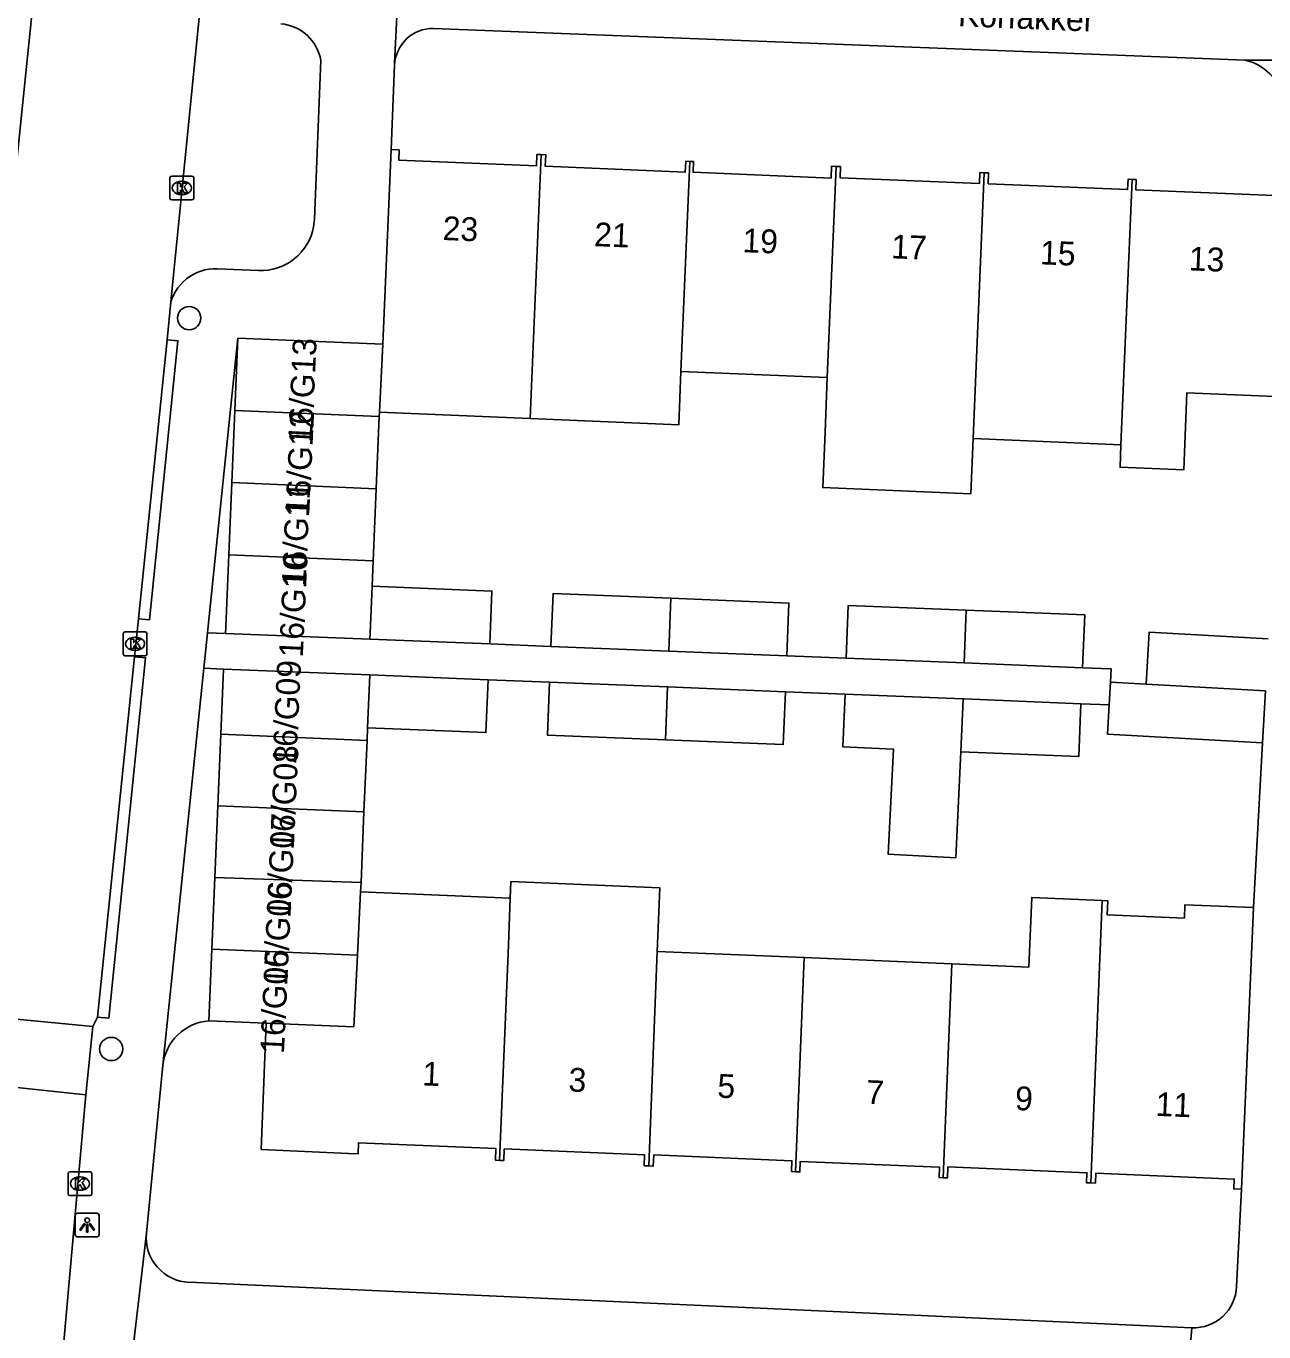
# Model space of a CAD drawing. Extents: x 161355 to 162026, y 386504 to 387459.
# Drawn here: x 161816.9 to 161868.9, y 386938.8 to 386993.6 of the extents above; entities that cross this region are included whole.
import ezdxf

# ---------------------------------------------------------------- set-up
doc = ezdxf.new("R2010")
doc.units = 0
for name, color, linetype in [('IMGEO_Boom', 7, 'Continuous'), ('IMGEO_Kolk', 7, 'Continuous'), ('IMGEO_Lichtpunt', 7, 'Continuous'), ('IMGEO_Muur', 7, 'Continuous'), ('IMGEO_Openbare_ruimte_label', 7, 'Continuous'), ('IMGEO_Pand', 7, 'Continuous'), ('IMGEO_Pand_nummerreeks', 7, 'Continuous'), ('IMGEO_Rijbaan_lokaal_open', 7, 'Continuous'), ('IMGEO_Voetpad_open', 7, 'Continuous')]:
    doc.layers.add(name, color=color, linetype=linetype)

msp = doc.modelspace()

# ---------------------------------------------------------------- linework, layer by layer
at = {"layer": 'IMGEO_Boom'}
for centre in [(161823.778, 386981.376), (161820.503, 386950.687)]:
    msp.add_circle(centre, 0.489, dxfattribs=at)
at = {"layer": 'IMGEO_Kolk'}
for p, q in [((161822.969, 386986.413), (161822.969, 386987.265)), ((161823.044, 386987.339), (161823.896, 386987.339)), ((161823.457, 386987.119), (161823.482, 386987.119)), ((161823.97, 386987.265), (161823.97, 386986.413)), ((161823.48, 386986.559), (161823.455, 386986.559)), ((161823.896, 386986.339), (161823.044, 386986.339)), ((161821.005, 386967.273), (161821.005, 386968.125)), ((161821.08, 386968.199), (161821.932, 386968.199)), ((161821.493, 386967.979), (161821.518, 386967.979)), ((161822.006, 386968.125), (161822.006, 386967.273)), ((161821.516, 386967.419), (161821.491, 386967.419)), ((161821.932, 386967.199), (161821.08, 386967.199)), ((161818.689, 386944.607), (161818.689, 386945.459)), ((161818.764, 386945.533), (161819.616, 386945.533)), ((161819.69, 386945.459), (161819.69, 386944.607)), ((161819.177, 386945.313), (161819.202, 386945.313)), ((161819.616, 386944.533), (161818.764, 386944.533)), ((161819.2, 386944.753), (161819.175, 386944.753))]:
    msp.add_line(p, q, dxfattribs=at)
for points in [[(161822.969, 386986.413), (161822.969, 386987.265)], [(161823.044, 386987.339), (161823.896, 386987.339)], [(161823.29, 386987.039), (161823.413, 386987.039), (161823.413, 386986.888), (161823.543, 386987.039), (161823.707, 386987.039), (161823.561, 386986.888), (161823.714, 386986.639), (161823.562, 386986.639), (161823.477, 386986.803), (161823.413, 386986.736), (161823.413, 386986.639), (161823.29, 386986.639), (161823.29, 386987.039)], [(161823.97, 386987.265), (161823.97, 386986.413)], [(161823.896, 386986.339), (161823.044, 386986.339)], [(161821.005, 386967.273), (161821.005, 386968.125)], [(161821.08, 386968.199), (161821.932, 386968.199)], [(161821.326, 386967.899), (161821.449, 386967.899), (161821.449, 386967.748), (161821.579, 386967.899), (161821.743, 386967.899), (161821.597, 386967.748), (161821.75, 386967.499), (161821.598, 386967.499), (161821.513, 386967.663), (161821.449, 386967.596), (161821.449, 386967.499), (161821.326, 386967.499), (161821.326, 386967.899)], [(161822.006, 386968.125), (161822.006, 386967.273)], [(161821.932, 386967.199), (161821.08, 386967.199)], [(161818.689, 386944.607), (161818.689, 386945.459)], [(161818.764, 386945.533), (161819.616, 386945.533)], [(161819.69, 386945.459), (161819.69, 386944.607)], [(161819.01, 386945.233), (161819.133, 386945.233), (161819.133, 386945.082), (161819.263, 386945.233), (161819.427, 386945.233), (161819.281, 386945.082), (161819.434, 386944.833), (161819.282, 386944.833), (161819.197, 386944.997), (161819.133, 386944.93), (161819.133, 386944.833), (161819.01, 386944.833), (161819.01, 386945.233)], [(161819.616, 386944.533), (161818.764, 386944.533)]]:
    msp.add_lwpolyline(points, dxfattribs=at)
for centre, start, end in [((161823.046, 386987.263), 91.552, 178.448), ((161823.046, 386987.263), 91.552, 178.448), ((161823.894, 386987.263), 1.552, 88.448), ((161823.894, 386987.263), 1.552, 88.448), ((161823.046, 386986.415), 181.552, 268.448), ((161823.046, 386986.415), 181.552, 268.448), ((161823.894, 386986.415), 271.552, 358.448), ((161823.894, 386986.415), 271.552, 358.448), ((161821.082, 386968.123), 91.552, 178.448), ((161821.082, 386968.123), 91.552, 178.448), ((161821.93, 386968.123), 1.552, 88.448), ((161821.93, 386968.123), 1.552, 88.448), ((161821.082, 386967.275), 181.552, 268.448), ((161821.082, 386967.275), 181.552, 268.448), ((161821.93, 386967.275), 271.552, 358.448), ((161821.93, 386967.275), 271.552, 358.448), ((161818.766, 386945.457), 91.552, 178.448), ((161818.766, 386945.457), 91.552, 178.448), ((161819.614, 386945.457), 1.552, 88.448), ((161819.614, 386945.457), 1.552, 88.448), ((161818.766, 386944.609), 181.552, 268.448), ((161818.766, 386944.609), 181.552, 268.448), ((161819.614, 386944.609), 271.552, 358.448), ((161819.614, 386944.609), 271.552, 358.448)]:
    msp.add_arc(centre, 0.0765, start, end, dxfattribs=at)
for centre, major_axis, ratio, start_param, end_param in [((161823.456, 386986.839), (-0.387, 0.002), 0.722429, 4.712389, 7.853982), ((161823.481, 386986.839), (-0.39, 0.002), 0.717154, 1.570796, 4.712389), ((161821.492, 386967.699), (-0.387, 0.002), 0.722429, 4.712389, 7.853982), ((161821.517, 386967.699), (-0.39, 0.002), 0.717154, 1.570796, 4.712389), ((161819.176, 386945.033), (-0.387, 0.002), 0.722429, 4.712389, 7.853982), ((161819.201, 386945.033), (-0.39, 0.002), 0.717154, 1.570796, 4.712389)]:
    msp.add_ellipse(centre, major_axis=major_axis, ratio=ratio, start_param=start_param, end_param=end_param, dxfattribs=at)
at = {"layer": 'IMGEO_Lichtpunt'}
for p, q in [((161818.995, 386943.699), (161818.995, 386942.892)), ((161818.995, 386943.699), (161818.995, 386942.892)), ((161819.897, 386943.794), (161819.089, 386943.794)), ((161819.897, 386943.794), (161819.089, 386943.794)), ((161819.991, 386942.892), (161819.991, 386943.699)), ((161819.991, 386942.892), (161819.991, 386943.699)), ((161819.089, 386942.798), (161819.897, 386942.798)), ((161819.089, 386942.798), (161819.897, 386942.798))]:
    msp.add_line(p, q, dxfattribs=at)
for points in [[(161819.369, 386943.363), (161819.408, 386943.335), (161819.22, 386943.073), (161819.182, 386943.1), (161819.369, 386943.363)], [(161819.471, 386943.315), (161819.518, 386943.315), (161819.518, 386942.993), (161819.471, 386942.993), (161819.471, 386943.315)], [(161819.581, 386943.335), (161819.619, 386943.362), (161819.806, 386943.1), (161819.767, 386943.072), (161819.581, 386943.335)]]:
    msp.add_lwpolyline(points, dxfattribs=at)
msp.add_circle((161819.494, 386943.497), 0.0994, dxfattribs=at)
for centre, start, end in [((161819.089, 386943.699), 90, 180), ((161819.089, 386943.699), 90, 180), ((161819.897, 386943.699), 0, 90), ((161819.897, 386943.699), 0, 90), ((161819.089, 386942.892), 180, 270), ((161819.089, 386942.892), 180, 270), ((161819.897, 386942.892), 270, 0), ((161819.897, 386942.892), 270, 360)]:
    msp.add_arc(centre, 0.0946, start, end, dxfattribs=at)
at = {"layer": 'IMGEO_Muur'}
msp.add_lwpolyline([(161868.857, 386963.548), (161868.478, 386956.623)], dxfattribs=at)
at = {"layer": 'IMGEO_Pand'}
for points in [[(161832.261, 386988.454), (161831.916, 386980.276)], [(161832.261, 386988.454), (161832.595, 386988.44), (161832.577, 386988.013), (161838.362, 386987.769), (161838.382, 386988.249), (161838.565, 386988.241)], [(161838.565, 386988.241), (161838.099, 386977.154)], [(161838.565, 386988.241), (161838.752, 386988.233), (161838.732, 386987.75), (161844.614, 386987.501), (161844.634, 386987.963), (161844.8, 386987.956)], [(161844.429, 386979.135), (161844.8, 386987.956)], [(161844.8, 386987.956), (161844.963, 386987.949), (161844.944, 386987.501), (161850.74, 386987.257), (161850.76, 386987.751), (161850.948, 386987.743)], [(161850.948, 386987.743), (161850.575, 386978.876)], [(161857.17, 386987.477), (161856.986, 386987.484), (161856.966, 386987.021), (161851.115, 386987.267), (161851.135, 386987.735), (161850.948, 386987.743)], [(161856.7, 386976.322), (161857.17, 386987.477)], [(161857.17, 386987.477), (161857.356, 386987.469), (161857.337, 386987.016), (161863.193, 386986.769), (161863.212, 386987.208), (161863.38, 386987.201)], [(161863.38, 386987.201), (161862.912, 386976.06)], [(161863.38, 386987.201), (161863.551, 386987.193), (161863.533, 386986.763), (161869.344, 386986.518), (161869.363, 386986.974), (161869.762, 386986.958)], [(161825.696, 386977.501), (161825.824, 386980.533)], [(161825.824, 386980.533), (161831.916, 386980.276)], [(161831.916, 386980.276), (161831.768, 386977.421)], [(161838.099, 386977.154), (161844.338, 386976.891), (161844.429, 386979.135)], [(161844.429, 386979.135), (161850.575, 386978.876)], [(161850.575, 386978.876), (161850.484, 386976.584), (161850.386, 386974.259), (161856.602, 386973.997), (161856.7, 386976.322)], [(161862.912, 386976.06), (161862.874, 386975.114), (161865.549, 386975.001), (161865.685, 386978.24), (161869.388, 386978.084)], [(161825.696, 386977.501), (161825.568, 386974.47)], [(161831.761, 386977.245), (161825.696, 386977.501)], [(161831.633, 386974.213), (161831.761, 386977.245)], [(161831.768, 386977.421), (161831.761, 386977.245)], [(161831.768, 386977.421), (161838.099, 386977.154)], [(161862.912, 386976.06), (161856.7, 386976.322)], [(161825.568, 386974.47), (161825.44, 386971.438)], [(161825.568, 386974.47), (161831.633, 386974.213)], [(161831.505, 386971.182), (161831.633, 386974.213)], [(161825.44, 386971.438), (161825.312, 386968.406), (161825.301, 386968.137)], [(161825.44, 386971.438), (161831.505, 386971.182)], [(161831.46, 386970.113), (161831.505, 386971.182)], [(161831.46, 386970.113), (161831.377, 386968.15), (161831.366, 386967.895)], [(161836.407, 386967.693), (161836.496, 386969.911), (161831.46, 386970.113)], [(161844.009, 386969.611), (161839.063, 386969.808), (161838.974, 386967.59)], [(161844.009, 386969.611), (161843.92, 386967.392)], [(161848.877, 386967.194), (161848.966, 386969.412), (161844.009, 386969.611)], [(161856.417, 386969.114), (161851.461, 386969.312), (161851.372, 386967.094)], [(161856.417, 386969.114), (161856.328, 386966.896)], [(161861.303, 386966.697), (161861.392, 386968.915), (161856.417, 386969.114)], [(161825.301, 386968.137), (161831.366, 386967.895)], [(161831.366, 386967.895), (161836.407, 386967.693)], [(161869.1, 386967.915), (161864.098, 386968.193), (161863.977, 386966.01)], [(161838.974, 386967.59), (161843.92, 386967.392)], [(161843.92, 386967.392), (161848.877, 386967.194)], [(161851.372, 386967.094), (161856.328, 386966.896)], [(161856.328, 386966.896), (161861.303, 386966.697)], [(161825.11, 386963.905), (161825.225, 386966.641)], [(161831.361, 386966.394), (161825.225, 386966.641)], [(161831.361, 386966.394), (161831.269, 386964.175)], [(161831.269, 386964.175), (161836.243, 386963.974), (161836.333, 386966.193)], [(161836.333, 386966.193), (161831.361, 386966.394)], [(161838.911, 386966.088), (161838.821, 386963.87), (161843.777, 386963.67)], [(161843.867, 386965.888), (161838.911, 386966.088)], [(161843.777, 386963.67), (161843.867, 386965.888)], [(161843.777, 386963.67), (161848.732, 386963.47), (161848.822, 386965.688)], [(161848.822, 386965.688), (161843.867, 386965.888)], [(161862.475, 386966.093), (161862.422, 386965.138)], [(161863.977, 386966.01), (161862.475, 386966.093)], [(161863.977, 386966.01), (161868.979, 386965.732)], [(161868.979, 386965.732), (161868.857, 386963.548)], [(161851.325, 386965.587), (161851.235, 386963.368), (161853.355, 386963.283), (161853.137, 386958.865), (161855.978, 386958.717), (161856.191, 386963.168)], [(161856.281, 386965.386), (161851.325, 386965.587)], [(161856.191, 386963.168), (161856.281, 386965.386)], [(161856.191, 386963.168), (161861.138, 386962.968), (161861.227, 386965.186)], [(161861.227, 386965.186), (161856.334, 386965.384), (161856.281, 386965.386)], [(161862.422, 386965.138), (161862.354, 386963.909), (161868.857, 386963.548)], [(161831.247, 386963.646), (161831.269, 386964.175)], [(161824.983, 386960.897), (161825.11, 386963.905)], [(161825.11, 386963.905), (161831.247, 386963.646)], [(161831.247, 386963.646), (161831.12, 386960.638)], [(161824.856, 386957.888), (161824.983, 386960.897)], [(161824.983, 386960.897), (161831.12, 386960.638)], [(161831.12, 386960.638), (161830.995, 386957.674)], [(161824.856, 386957.888), (161824.729, 386954.88)], [(161830.995, 386957.674), (161824.856, 386957.888)], [(161830.976, 386957.291), (161830.995, 386957.674)], [(161843.438, 386954.787), (161843.551, 386957.453), (161837.293, 386957.717), (161837.264, 386957.025)], [(161830.841, 386954.622), (161830.976, 386957.291)], [(161837.264, 386957.025), (161830.976, 386957.291)], [(161836.818, 386946.012), (161837.184, 386955.051), (161837.264, 386957.025)], [(161862.126, 386956.924), (161859.169, 386957.049), (161859.046, 386954.128), (161855.81, 386954.264)], [(161861.652, 386945.067), (161862.126, 386956.924)], [(161868.478, 386956.623), (161865.601, 386956.745), (161865.578, 386956.186), (161862.331, 386956.324), (161862.356, 386956.914), (161862.126, 386956.924)], [(161868.478, 386956.623), (161867.979, 386944.798)], [(161824.729, 386954.88), (161824.602, 386951.871)], [(161824.729, 386954.88), (161830.841, 386954.622)], [(161843.078, 386945.78), (161843.438, 386954.787)], [(161849.61, 386954.526), (161843.438, 386954.787)], [(161830.841, 386954.622), (161830.689, 386951.614), (161827.01, 386951.769)], [(161849.25, 386945.534), (161849.61, 386954.526)], [(161855.81, 386954.264), (161849.61, 386954.526)], [(161855.45, 386945.282), (161855.81, 386954.264)], [(161827.01, 386951.769), (161824.602, 386951.871)], [(161836.818, 386946.012), (161836.638, 386946.02), (161836.658, 386946.505), (161830.892, 386946.748), (161830.872, 386946.284), (161830.468, 386946.302), (161826.806, 386946.473), (161827.01, 386951.769)], [(161843.078, 386945.78), (161842.886, 386945.788), (161842.905, 386946.241), (161837.014, 386946.49), (161836.993, 386946.005), (161836.818, 386946.012)], [(161849.25, 386945.534), (161849.076, 386945.541), (161849.095, 386945.992), (161843.289, 386946.237), (161843.27, 386945.772), (161843.078, 386945.78)], [(161855.45, 386945.282), (161855.274, 386945.29), (161855.292, 386945.719), (161849.445, 386945.966), (161849.427, 386945.526), (161849.25, 386945.534)], [(161861.652, 386945.067), (161861.465, 386945.074), (161861.482, 386945.488), (161855.642, 386945.735), (161855.623, 386945.275), (161855.45, 386945.282)], [(161867.979, 386944.798), (161867.652, 386944.812), (161867.669, 386945.222), (161861.857, 386945.467), (161861.84, 386945.059), (161861.652, 386945.067)]]:
    msp.add_lwpolyline(points, dxfattribs=at)
at = {"layer": 'IMGEO_Rijbaan_lokaal_open'}
for points in [[(161815.778, 386980.744), (161817.769, 387000), (161819.068, 387013.13)], [(161823.012, 386982.062), (161824.382, 386995.833)], [(161822.848, 386980.462), (161823.012, 386982.062)], [(161821.648, 386968.754), (161822.848, 386980.462)], [(161821.484, 386967.154), (161821.648, 386968.754)], [(161819.932, 386952.023), (161821.484, 386967.154)], [(161819.737, 386951.632), (161812.865, 386952.291)], [(161819.737, 386951.632), (161819.932, 386952.023)], [(161819.44, 386948.763), (161819.737, 386951.632)], [(161819.44, 386948.763), (161812.576, 386949.497)], [(161818.023, 386933.401), (161818.343, 386936.515), (161819.44, 386948.763)]]:
    msp.add_lwpolyline(points, dxfattribs=at)
at = {"layer": 'IMGEO_Voetpad_open'}
for points in [[(161832.631, 386996.556), (161832.398, 386992.089), (161832.403, 386991.992)], [(161868.129, 386992.211), (161834.039, 386993.539)], [(161823.012, 386982.062), (161823.053, 386982.182), (161823.122, 386982.342), (161823.204, 386982.496), (161823.3, 386982.642), (161823.409, 386982.778), (161823.53, 386982.904), (161823.661, 386983.019), (161823.802, 386983.122), (161823.952, 386983.211), (161824.109, 386983.287), (161824.272, 386983.349), (161824.44, 386983.396), (161824.612, 386983.427), (161824.786, 386983.443), (161824.96, 386983.444), (161826.695, 386983.371), (161826.896, 386983.371), (161827.097, 386983.39), (161827.294, 386983.426), (161827.488, 386983.48), (161827.677, 386983.551), (161827.858, 386983.638), (161828.031, 386983.741), (161828.193, 386983.86), (161828.345, 386983.992), (161828.484, 386984.137), (161828.61, 386984.295), (161828.721, 386984.462), (161828.816, 386984.639), (161828.896, 386984.824), (161828.958, 386985.015), (161829.004, 386985.212), (161829.031, 386985.411), (161829.039, 386985.528), (161829.306, 386992.194)], [(161832.403, 386991.992), (161832.261, 386988.454)], [(161875.933, 386992.191), (161875.706, 386992.206), (161868.129, 386992.211)], [(161822.848, 386980.462), (161823.306, 386980.421), (161822.11, 386968.713), (161821.648, 386968.754)], [(161824.553, 386968.167), (161824.581, 386968.437), (161825.824, 386980.533)], [(161824.4, 386966.675), (161824.553, 386968.167)], [(161824.553, 386968.167), (161825.301, 386968.137)], [(161838.974, 386967.59), (161836.407, 386967.693)], [(161821.484, 386967.154), (161821.948, 386967.113), (161820.402, 386951.982), (161819.932, 386952.023)], [(161851.372, 386967.094), (161848.877, 386967.194)], [(161822.674, 386950.009), (161824.4, 386966.675)], [(161825.225, 386966.641), (161824.4, 386966.675)], [(161838.911, 386966.088), (161836.333, 386966.193)], [(161862.475, 386966.093), (161862.506, 386966.649), (161861.303, 386966.697)], [(161851.325, 386965.587), (161848.822, 386965.688)], [(161862.422, 386965.138), (161861.227, 386965.186)], [(161868.857, 386963.548), (161868.478, 386956.623)], [(161822.674, 386950.009), (161821.982, 386942.958)], [(161867.769, 386940.719), (161867.979, 386944.798)], [(161821.982, 386942.958), (161821.164, 386935.889)], [(161865.891, 386938.984), (161823.78, 386940.89)], [(161865.649, 386936.106), (161865.891, 386938.984)]]:
    msp.add_lwpolyline(points, dxfattribs=at)
for centre, radius, start, end in [((161827.486, 386991.891), 1.845, 9.4578, 85.8022), ((161834.017, 386991.924), 1.615, 89.2113, 177.5854), ((161867.576, 386990.009), 2.271, 15.6957, 75.9052), ((161824.764, 386949.774), 2.103, 94.4152, 173.5895), ((161823.854, 386942.77), 1.882, 174.2767, 267.7332), ((161865.964, 386940.788), 1.806, 267.6676, 357.7993)]:
    msp.add_arc(centre, radius, start, end, dxfattribs=at)

# ---------------------------------------------------------------- texts
at = {"layer": 'IMGEO_Openbare_ruimte_label'}
msp.add_text('Korfakker', height=1, rotation=357.6498, dxfattribs=at).set_placement((161856.059, 386993.633))
at = {"layer": 'IMGEO_Pand_nummerreeks'}
for s, rotation, p in [('23', 357.6699, (161834.409, 386984.656)), ('21', 357.6699, (161840.772, 386984.398)), ('19', 357.6699, (161847, 386984.144)), ('17', 357.6681, (161853.25, 386983.888)), ('15', 357.6699, (161859.5, 386983.635)), ('13', 357.6699, (161865.75, 386983.381)), ('16/G13', 87.2737, (161828.929, 386976.134)), ('16/G12', 87.2737, (161828.82, 386973.083)), ('16/G11', 87.2737, (161828.662, 386970.101)), ('16/G10', 87.2729, (161828.549, 386967.112)), ('16/G09', 87.2729, (161828.272, 386962.611)), ('16/G08', 87.2737, (161828.165, 386959.04)), ('16/G07', 87.2737, (161828.029, 386956.183)), ('16/G06', 87.2729, (161827.893, 386953.328)), ('16/G05', 87.2737, (161827.757, 386950.474)), ('1', 357.6222, (161833.556, 386949.16)), ('3', 357.6222, (161839.694, 386948.905)), ('5', 357.6232, (161845.946, 386948.646)), ('7', 357.6232, (161852.198, 386948.386)), ('9', 357.6232, (161858.449, 386948.127)), ('11', 357.6232, (161864.355, 386947.881))]:
    msp.add_text(s, height=1, rotation=rotation, dxfattribs=at).set_placement(p)

doc.saveas('drawing.dxf')
